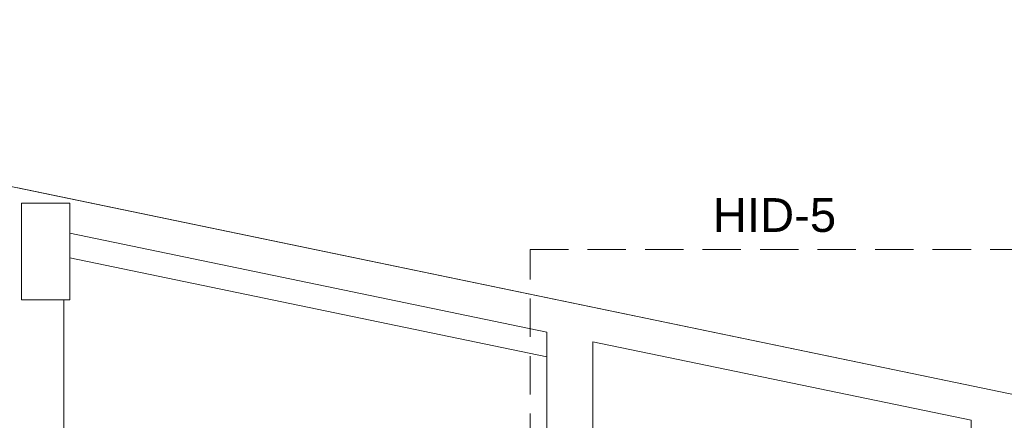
# Model space of a CAD drawing. Header units: millimetres. Extents: x 567 to 934, y -1 to 364.
# Tile 720 of 1056: x 792.49 to 800.65, y 107.82 to 111.14. Entities that reach past the tile are written whole.
import ezdxf

# ---------------------------------------------------------------- set-up
doc = ezdxf.new("R2010")
doc.units = ezdxf.units.MM
doc.header["$MEASUREMENT"] = 0
doc.linetypes.add('HIDDEN2', pattern=[0.47625, 0.3175, -0.15875])
doc.linetypes.add('NULL', pattern=[0])
for name, color, linetype, lineweight in [('A-WALL', 7, 'Continuous', 25), ('C-PROP-LINE', 7, 'Continuous', 25), ('DI-Detalhes', 1, 'HIDDEN2', 9), ('S-COLS', 7, 'Continuous', 13), ('Textos', 7, 'Continuous', 9)]:
    doc.layers.add(name, color=color, linetype=linetype, lineweight=lineweight)
doc.styles.add('Arial', font='arial.ttf')

msp = doc.modelspace()

# ---------------------------------------------------------------- linework, layer by layer
at = {"layer": 'A-WALL', "color": 8, "lineweight": 5}
for p, q in [((819.131, 104.2086), (792.479, 109.7406)), ((792.5096, 108.8135), (792.5096, 109.6135)), ((792.5096, 109.6135), (792.9096, 109.6135)), ((792.9096, 109.6135), (792.9096, 109.3652)), ((792.9096, 109.3652), (796.859, 108.5455)), ((796.859, 108.3412), (792.9096, 109.161)), ((792.859, 108.8135), (792.5096, 108.8135)), ((792.859, 105.6035), (792.859, 108.8135)), ((796.859, 108.5455), (796.859, 105.1427)), ((797.239, 105.1427), (797.239, 108.4666)), ((797.239, 108.4666), (800.371, 107.8165)), ((800.371, 107.8165), (800.371, 105.2537))]:
    msp.add_line(p, q, dxfattribs=at)
at = {"layer": 'C-PROP-LINE', "color": 8, "lineweight": 5}
msp.add_line((827.8839, 102.3918), (763.6793, 115.7183), dxfattribs=at)
at = {"layer": 'DI-Detalhes'}
msp.add_lwpolyline([(796.7193, 109.23), (800.7669, 109.23), (800.7669, 99.4575), (796.7193, 99.4575), (796.7193, 109.23)], dxfattribs=at)
at = {"layer": 'S-COLS', "color": 8, "lineweight": 5}
for p, q in [((792.5096, 109.6135), (792.5096, 108.8135)), ((792.859, 109.6135), (792.5096, 109.6135)), ((792.9096, 109.6135), (792.859, 109.6135)), ((792.9096, 109.3652), (792.9096, 109.6135)), ((792.9096, 108.8135), (792.9096, 109.3652)), ((792.5096, 108.8135), (792.859, 108.8135)), ((792.859, 108.8135), (792.9096, 108.8135))]:
    msp.add_line(p, q, dxfattribs=at)

# ---------------------------------------------------------------- texts
at = {"layer": 'Textos', "linetype": 'NULL', "insert": (798.7431, 109.3724), "char_height": 0.28, "width": 2.042805, "attachment_point": 8, "line_spacing_factor": 0.6, "style": 'Arial'}
msp.add_mtext('HID-5', dxfattribs=at)

doc.saveas('drawing.dxf')
